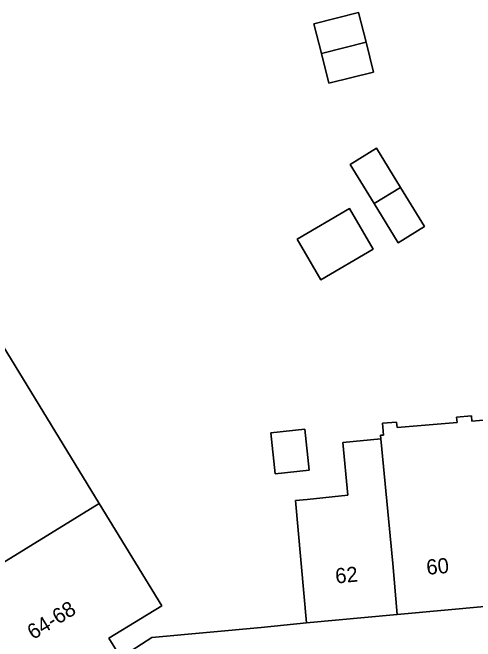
# Model space of a CAD drawing. Extents: x 160377 to 161131, y 383938 to 384853.
# Drawn here: x 160554.28 to 160584.77, y 384494.88 to 384536.31 of the extents above; entities that cross this region are included whole.
import ezdxf

# ---------------------------------------------------------------- set-up
doc = ezdxf.new("R2010")
doc.units = 0
for name, color, linetype in [('IMGEO_Erf', 7, 'Continuous'), ('IMGEO_Hek', 7, 'Continuous'), ('IMGEO_Pand', 7, 'Continuous'), ('IMGEO_Pand_nummerreeks', 7, 'Continuous'), ('IMGEO_Voetpad_open', 7, 'Continuous')]:
    doc.layers.add(name, color=color, linetype=linetype)

msp = doc.modelspace()

# ---------------------------------------------------------------- linework, layer by layer
at = {"layer": 'IMGEO_Erf'}
for points in [[(160574.128, 384535.57), (160577.078, 384536.312), (160577.563, 384534.354), (160578.054, 384532.376), (160575.112, 384531.658), (160574.62, 384533.614)], [(160576.527, 384526.303), (160578.259, 384527.37), (160579.842, 384524.788), (160581.415, 384522.224), (160579.678, 384521.147), (160578.103, 384523.725)], [(160576.478, 384523.395), (160578.036, 384520.724), (160574.58, 384518.707), (160573.022, 384521.378)], [(160573.529, 384508.855), (160573.812, 384506.149), (160571.584, 384505.916), (160571.301, 384508.621)]]:
    msp.add_lwpolyline(points, close=True, dxfattribs=at)
msp.add_lwpolyline([(160552.049, 384516.93), (160559.994, 384503.964), (160564.114, 384497.227), (160562.697, 384496.361), (160560.619, 384495.09), (160561.401, 384493.811), (160563.454, 384495.131), (160570.648, 384495.799), (160573.642, 384496.096), (160572.915, 384504.155), (160573.688, 384504.236), (160576.364, 384504.518), (160576.034, 384507.975), (160578.535, 384508.214), (160578.512, 384508.456), (160578.716, 384508.473), (160578.651, 384509.251), (160579.578, 384509.328), (160579.607, 384508.979), (160583.563, 384509.309), (160583.533, 384509.657), (160584.505, 384509.738), (160584.534, 384509.39), (160586.543, 384509.557)], dxfattribs=at)
at = {"layer": 'IMGEO_Hek'}
msp.add_lwpolyline([(160573.642, 384496.096), (160570.648, 384495.799)], dxfattribs=at)
at = {"layer": 'IMGEO_Pand'}
for points in [[(160574.128, 384535.57), (160574.62, 384533.614), (160577.563, 384534.354), (160577.078, 384536.312)], [(160577.563, 384534.354), (160574.62, 384533.614), (160575.112, 384531.658), (160578.054, 384532.376)], [(160576.527, 384526.303), (160578.103, 384523.725), (160579.842, 384524.788), (160578.259, 384527.37)], [(160579.842, 384524.788), (160578.103, 384523.725), (160579.678, 384521.147), (160581.415, 384522.224)], [(160576.478, 384523.395), (160573.022, 384521.378), (160574.58, 384518.707), (160578.036, 384520.724)], [(160552.049, 384516.93), (160551.75, 384517.416), (160542.675, 384511.774), (160541.823, 384511.25), (160543.741, 384508.132), (160544.848, 384506.375), (160543.567, 384505.594), (160545.393, 384502.598), (160546.674, 384503.379), (160550.077, 384497.847), (160553.568, 384500), (160559.994, 384503.964)], [(160587.583, 384508.278), (160587.441, 384509.983), (160586.514, 384509.906), (160586.543, 384509.557), (160584.534, 384509.39), (160584.505, 384509.738), (160583.533, 384509.657), (160583.563, 384509.309), (160579.607, 384508.979), (160579.578, 384509.328), (160578.651, 384509.251), (160578.716, 384508.473), (160578.512, 384508.456), (160578.535, 384508.214), (160579.32, 384500), (160579.619, 384496.642), (160585.602, 384497.19), (160585.448, 384499.034), (160588.333, 384499.274)], [(160571.584, 384505.916), (160573.812, 384506.149), (160573.529, 384508.855), (160571.301, 384508.621)], [(160578.535, 384508.214), (160576.034, 384507.975), (160576.364, 384504.518), (160573.688, 384504.236), (160572.915, 384504.155), (160573.642, 384496.096), (160579.619, 384496.642), (160579.32, 384500)], [(160562.697, 384496.361), (160564.114, 384497.227), (160559.994, 384503.964), (160553.568, 384500), (160550.077, 384497.847), (160554.233, 384491.092), (160557.607, 384493.288), (160558.41, 384491.981), (160561.401, 384493.811), (160560.619, 384495.09)]]:
    msp.add_lwpolyline(points, close=True, dxfattribs=at)
at = {"layer": 'IMGEO_Voetpad_open'}
msp.add_lwpolyline([(160604.209, 384499.006), (160601.299, 384499.323), (160600.078, 384499.191), (160588.524, 384498.128), (160588.577, 384497.391), (160586.953, 384497.229), (160585.602, 384497.19), (160579.619, 384496.642), (160573.642, 384496.096), (160570.648, 384495.799), (160563.454, 384495.131), (160561.401, 384493.811), (160558.41, 384491.981), (160553.751, 384489.077), (160554.9, 384487.097), (160564.585, 384493.089), (160565.637, 384491.369)], dxfattribs=at)

# ---------------------------------------------------------------- texts
at = {"layer": 'IMGEO_Pand_nummerreeks'}
for s, rotation, p in [('60', 5.4603, (160581.583, 384499.257)), ('62', 5.4546, (160575.582, 384498.684)), ('64-68', 31.5642, (160555.635, 384494.96))]:
    msp.add_text(s, height=1, rotation=rotation, dxfattribs=at).set_placement(p)

doc.saveas('drawing.dxf')
